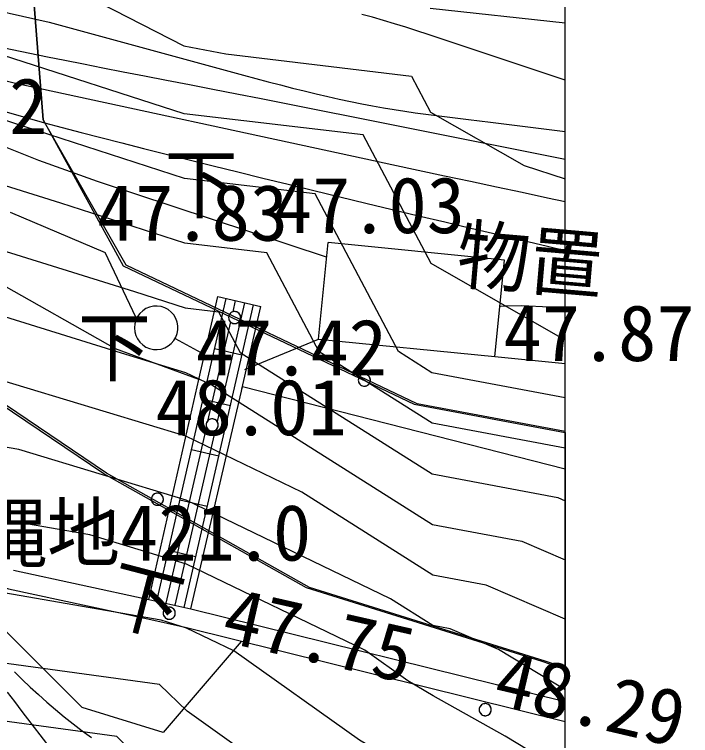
# Model space of a CAD drawing. Extents: x 42655 to 43811, y -141820 to -141156.
# Drawn here: x 43674.45 to 43688.41, y -141381.81 to -141366.92 of the extents above; entities that cross this region are included whole.
import ezdxf

# ---------------------------------------------------------------- set-up
doc = ezdxf.new("R2010")
doc.units = 0
for name, color, linetype in [('D-TTL', 7, 'Continuous'), ('ZE_HICN', 7, 'Continuous'), ('ZE_LWCN', 7, 'Continuous'), ('地形', 7, 'Continuous'), ('現況道路ﾊｯﾁ', 7, 'Continuous')]:
    doc.layers.add(name, color=color, linetype=linetype)

msp = doc.modelspace()

# ---------------------------------------------------------------- linework, layer by layer
at = {"layer": 'D-TTL'}
msp.add_lwpolyline([(42724.63, -141820.399), (43685.83, -141820.386), (43685.821, -141155.586), (42724.621, -141155.599), (42724.63, -141820.399)], dxfattribs=at)
at = {"layer": 'ZE_HICN'}
for points in [[(43685.824, -141380.87), (43684.444, -141380.039), (43683.449, -141379.611), (43683.092, -141379.544), (43682.214, -141378.989), (43677.992, -141376.955), (43674.536, -141375.906), (43672.897, -141375.622), (43671.82, -141375.238), (43669.775, -141373.946), (43667.797, -141373.112), (43664.836, -141371.383), (43662.694, -141369.954), (43658.609, -141369.056), (43657.6, -141368.8), (43656.964, -141368.613), (43653.756, -141367.859), (43652.793, -141367.516), (43652.505, -141367.263), (43648.594, -141363.171)], [(43685.824, -141374.84), (43683.067, -141374.321), (43682.378, -141373.886), (43680.656, -141370.631), (43677.96, -141370.311), (43673.88, -141368.992), (43672.864, -141368.676), (43669.995, -141367.782), (43667.76, -141365.249)]]:
    msp.add_lwpolyline(points, dxfattribs=at)
at = {"layer": 'ZE_LWCN'}
for points in [[(43685.824, -141375.883), (43683.072, -141375.366), (43680.742, -141373.893), (43679.66, -141371.848), (43677.966, -141371.647), (43675.403, -141370.819), (43672.87, -141370.03), (43668.503, -141368.669), (43667.774, -141368.362), (43667.457, -141368.177), (43666.887, -141367.797), (43665.553, -141364.308)], [(43657.586, -141365.758), (43662.139, -141367.163), (43662.681, -141367.241), (43663.036, -141367.386), (43663.2, -141367.814), (43666.147, -141369.78), (43667.786, -141370.737), (43671.549, -141372.323), (43672.883, -141372.739), (43676.652, -141373.913), (43677.979, -141374.316), (43678.546, -141374.589), (43683.082, -141377.455), (43684.929, -141377.802), (43685.824, -141378.187)], [(43664.294, -141365.847), (43665.043, -141367.805), (43666.802, -141368.979), (43667.78, -141369.55), (43670.026, -141370.496), (43672.877, -141371.385), (43676.926, -141372.646), (43677.973, -141372.984), (43678.664, -141373.066), (43679.106, -141373.901), (43683.077, -141376.41), (43685.668, -141376.897), (43685.824, -141376.965)], [(43674.477, -141365.79), (43677.947, -141367.575), (43678.814, -141367.74), (43682.647, -141368.195), (43683.042, -141368.94), (43684.973, -141370.044), (43685.824, -141370.317)], [(43685.824, -141379.41), (43684.189, -141378.706), (43683.087, -141378.499), (43680.38, -141376.789), (43677.985, -141375.635), (43673.065, -141374.142), (43672.89, -141374.112), (43672.774, -141374.071), (43672.555, -141373.932), (43667.791, -141371.925), (43665.491, -141370.581), (43662.688, -141368.711), (43658.702, -141367.836), (43657.594, -141367.494), (43653.89, -141366.174)], [(43685.824, -141382.577), (43684.581, -141381.828), (43683.099, -141380.993), (43682.574, -141380.682), (43681.687, -141380.052), (43677.998, -141378.275), (43676.006, -141377.67), (43672.904, -141377.133), (43670.866, -141376.406), (43667.803, -141374.47), (43667.218, -141373.958), (43664.181, -141372.184), (43662.7, -141371.196), (43659.876, -141370.576), (43657.606, -141369.999), (43656.175, -141369.578), (43652.512, -141368.717), (43648.78, -141367.883), (43647.414, -141366.657)], [(43685.824, -141384.347), (43683.108, -141382.816), (43681.572, -141381.907), (43678.981, -141380.065), (43678.004, -141379.594), (43677.477, -141379.434), (43672.911, -141378.643), (43669.911, -141377.573), (43667.812, -141376.246), (43665.207, -141373.967), (43663.525, -141372.985), (43662.706, -141372.439), (43661.142, -141372.095), (43657.612, -141371.198), (43655.386, -141370.543), (43652.517, -141369.869), (43648.28, -141368.922), (43647.424, -141368.759), (43646.711, -141368.756), (43643.101, -141367.91), (43642.629, -141367.549), (43642.328, -141367.178), (43641.42, -141366.82)], [(43685.824, -141373.65), (43683.056, -141372.068), (43681.652, -141369.413), (43677.954, -141368.974), (43674.203, -141367.762), (43673.261, -141367.277), (43672.856, -141366.907)], [(43683.031, -141366.792), (43685.824, -141367.096)], [(43685.825, -141386.166), (43683.116, -141384.64), (43680.57, -141383.132), (43678.012, -141381.313), (43677.443, -141380.758), (43672.919, -141380.141), (43672.751, -141380.094), (43668.957, -141378.74), (43667.82, -141378.022), (43663.196, -141373.977), (43662.87, -141373.787), (43662.712, -141373.681), (43662.409, -141373.615), (43657.617, -141372.397), (43654.597, -141371.508), (43652.523, -141371.021), (43649.459, -141370.336), (43647.429, -141369.951)], [(43685.825, -141388.114), (43683.125, -141386.481), (43682.697, -141386.21), (43679.568, -141384.357), (43678.022, -141383.257), (43676.564, -141381.834), (43672.924, -141381.338), (43668.581, -141380.114), (43668.002, -141379.907), (43667.829, -141379.798), (43666.85, -141378.942), (43662.722, -141375.939), (43661.968, -141374.89), (43659.198, -141373.996), (43657.623, -141373.596), (43653.807, -141372.474), (43652.528, -141372.173), (43650.638, -141371.75), (43647.435, -141371.143)]]:
    msp.add_lwpolyline(points, dxfattribs=at)
at = {"layer": '地形'}
for p, q in [((43674.361, -141371.006), (43676.318, -141371.837)), ((43680.729, -141373.626), (43680.926, -141371.636)), ((43684.569, -141371.997), (43680.926, -141371.636)), ((43676.952, -141373.175), (43676.318, -141371.837)), ((43684.371, -141373.987), (43684.569, -141371.997)), ((43677.385, -141379.038), (43678.82, -141372.79)), ((43678.255, -141374.46), (43678.646, -141372.751)), ((43679.197, -141372.877), (43678.634, -141375.329)), ((43678.646, -141372.751), (43679.538, -141372.955)), ((43679.009, -141372.834), (43678.955, -141373.065)), ((43677.95, -141379.168), (43679.385, -141372.92)), ((43679.147, -141374.664), (43679.538, -141372.955)), ((43678.908, -141373.273), (43678.438, -141375.319)), ((43677.766, -141373.614), (43678.371, -141373.944)), ((43679.207, -141374.256), (43680.729, -141373.626)), ((43680.729, -141373.626), (43684.371, -141373.987)), ((43679.146, -141373.962), (43678.581, -141373.832)), ((43684.371, -141373.987), (43685.824, -141374.13)), ((43677.225, -141379.002), (43678.255, -141374.46)), ((43678.092, -141379.197), (43679.157, -141374.613)), ((43685.824, -141376.315), (43679.157, -141374.613)), ((43678.907, -141375.003), (43678.342, -141374.873)), ((43678.411, -141375.434), (43677.573, -141379.081)), ((43678.592, -141375.511), (43677.762, -141379.124)), ((43678.668, -141376.044), (43678.102, -141375.914)), ((43678.428, -141377.085), (43677.863, -141376.955)), ((43678.189, -141378.126), (43677.624, -141377.996)), ((43674.427, -141378.396), (43677.225, -141379.002)), ((43677.225, -141379.002), (43678.092, -141379.197)), ((43675.843, -141381.233), (43673.892, -141379.282)), ((43678.092, -141379.197), (43685.824, -141381.112)), ((43679.132, -141379.871), (43677.516, -141381.75)), ((43677.516, -141381.75), (43675.843, -141381.233))]:
    msp.add_line(p, q, dxfattribs=at)
for points in [[(43685.824, -141375.536), (43682.762, -141374.962), (43676.755, -141372.103), (43675.038, -141369.102), (43674.466, -141361.812), (43675.324, -141352.521), (43677.326, -141347.519)], [(43674.057, -141366.836), (43675.163, -141367.081), (43679.179, -141368.177), (43679.434, -141368.246), (43679.687, -141368.314), (43679.939, -141368.379), (43680.188, -141368.443), (43680.434, -141368.504), (43680.678, -141368.563), (43680.919, -141368.619), (43681.156, -141368.672), (43681.39, -141368.721), (43681.619, -141368.767), (43681.845, -141368.81), (43682.068, -141368.849), (43682.289, -141368.886), (43682.508, -141368.921), (43682.727, -141368.953), (43682.945, -141368.984), (43683.163, -141369.013), (43683.382, -141369.041), (43683.602, -141369.068), (43683.825, -141369.095), (43684.05, -141369.121), (43684.279, -141369.148), (43685.824, -141369.34)], [(43685.824, -141368.28), (43682.994, -141367.337), (43682.76, -141367.26), (43682.528, -141367.186), (43682.299, -141367.115), (43682.072, -141367.047), (43681.845, -141366.983), (43681.62, -141366.923)], [(43671.748, -141367.027), (43671.821, -141367.051), (43672.103, -141367.13), (43672.686, -141367.274), (43673.664, -141367.493), (43675.13, -141367.798), (43675.49, -141367.87), (43675.872, -141367.946), (43676.274, -141368.025), (43676.695, -141368.108), (43677.134, -141368.193), (43677.589, -141368.281), (43678.06, -141368.372), (43678.543, -141368.465), (43679.039, -141368.561), (43679.546, -141368.658), (43685.824, -141369.913)], [(43685.824, -141370.796), (43685.46, -141370.717), (43684.935, -141370.604), (43684.404, -141370.49), (43683.868, -141370.375), (43683.328, -141370.26), (43682.787, -141370.145), (43682.244, -141370.03), (43681.703, -141369.915), (43674.439, -141368.34), (43672.798, -141367.935), (43672.25, -141367.783), (43671.986, -141367.703), (43671.867, -141367.664), (43671.788, -141367.636), (43671.742, -141367.618), (43671.729, -141367.612), (43671.722, -141367.609), (43671.72, -141367.608)], [(43680.894, -141371.934), (43676.161, -141370.376), (43674.953, -141369.937), (43674.298, -141369.677), (43673.865, -141369.488), (43673.488, -141369.311), (43673.003, -141369.062), (43672.256, -141368.646), (43671.795, -141368.373)], [(43678.255, -141374.46), (43676.531, -141373.83), (43674.072, -141372.441), (43672.196, -141370.662), (43671.449, -141368.636)], [(43673.595, -141368.743), (43675.068, -141369.16), (43675.434, -141369.257), (43675.823, -141369.36), (43676.233, -141369.467), (43676.664, -141369.577), (43677.113, -141369.691), (43677.578, -141369.809), (43678.059, -141369.929), (43678.553, -141370.052), (43679.059, -141370.176), (43679.575, -141370.303), (43680.099, -141370.431), (43680.631, -141370.56), (43681.168, -141370.69), (43681.708, -141370.82), (43682.251, -141370.95), (43682.794, -141371.08), (43683.335, -141371.209), (43683.874, -141371.337), (43684.408, -141371.463), (43684.937, -141371.588), (43685.457, -141371.711), (43685.824, -141371.797)], [(43685.824, -141380.415), (43685.409, -141380.275), (43680.538, -141378.754), (43676.351, -141376.396), (43672.85, -141374.038), (43671.176, -141372.441), (43666.998, -141371.821), (43662.173, -141371.458), (43657.943, -141371.326), (43652.226, -141371.491), (43646.344, -141370.996), (43641.187, -141371.12), (43636.939, -141371.773), (43633.018, -141372.706), (43628.397, -141374.152), (43624.616, -141376.064), (43621.862, -141378.07), (43618.734, -141379.423)], [(43676.926, -141373.394), (43676.934, -141373.475), (43676.955, -141373.553), (43676.99, -141373.625), (43677.038, -141373.691), (43677.096, -141373.746), (43677.163, -141373.791), (43677.237, -141373.822), (43677.316, -141373.84), (43677.397, -141373.844), (43677.477, -141373.833), (43677.553, -141373.808), (43677.624, -141373.77), (43677.687, -141373.72), (43677.741, -141373.659), (43677.782, -141373.59), (43677.81, -141373.514), (43677.825, -141373.435), (43677.825, -141373.354), (43677.81, -141373.275), (43677.782, -141373.199), (43677.741, -141373.13), (43677.687, -141373.069), (43677.624, -141373.019), (43677.553, -141372.981), (43677.477, -141372.956), (43677.397, -141372.945), (43677.316, -141372.949), (43677.237, -141372.967), (43677.163, -141372.998), (43677.096, -141373.043), (43677.038, -141373.098), (43676.99, -141373.164), (43676.955, -141373.236), (43676.934, -141373.314), (43676.926, -141373.394)], [(43684.489, -141372.945), (43684.597, -141372.938), (43684.928, -141372.935), (43685.497, -141372.96), (43685.824, -141372.99)], [(43666.918, -141373.125), (43667.303, -141373.512), (43668.347, -141374.818), (43669.613, -141376.243), (43672.357, -141378.152), (43674.324, -141378.783), (43677.139, -141379.392), (43678, -141379.586), (43685.824, -141381.524)], [(43679.12, -141373.183), (43679.118, -141373.16), (43679.111, -141373.138), (43679.101, -141373.118), (43679.087, -141373.099), (43679.07, -141373.084), (43679.05, -141373.071), (43679.029, -141373.063), (43679.006, -141373.059), (43678.983, -141373.059), (43678.96, -141373.063), (43678.939, -141373.071), (43678.919, -141373.084), (43678.902, -141373.099), (43678.888, -141373.118), (43678.878, -141373.138), (43678.872, -141373.16), (43678.87, -141373.183)], [(43678.87, -141373.183), (43678.872, -141373.206), (43678.878, -141373.227), (43678.887, -141373.248), (43678.901, -141373.266), (43678.917, -141373.281), (43678.935, -141373.293), (43678.956, -141373.302), (43678.978, -141373.307), (43679, -141373.308), (43679.023, -141373.305), (43679.044, -141373.298), (43679.064, -141373.288), (43679.081, -141373.274), (43679.096, -141373.257), (43679.107, -141373.238), (43679.115, -141373.217), (43679.119, -141373.195), (43679.119, -141373.172), (43679.115, -141373.15), (43679.107, -141373.129), (43679.096, -141373.11), (43679.081, -141373.093), (43679.064, -141373.079), (43679.044, -141373.068), (43679.023, -141373.062), (43679, -141373.059), (43678.978, -141373.06), (43678.956, -141373.065), (43678.935, -141373.073), (43678.917, -141373.086), (43678.901, -141373.101), (43678.887, -141373.119), (43678.878, -141373.139), (43678.872, -141373.161), (43678.87, -141373.183)], [(43678.87, -141373.183), (43678.872, -141373.206), (43678.878, -141373.229), (43678.888, -141373.249), (43678.902, -141373.268), (43678.919, -141373.283), (43678.939, -141373.295), (43678.96, -141373.304), (43678.983, -141373.308), (43679.006, -141373.308), (43679.029, -141373.304), (43679.05, -141373.295), (43679.07, -141373.283), (43679.087, -141373.268), (43679.101, -141373.249), (43679.111, -141373.229), (43679.118, -141373.206), (43679.12, -141373.183)], [(43681.798, -141374.476), (43681.796, -141374.453), (43681.79, -141374.431), (43681.78, -141374.41), (43681.766, -141374.392), (43681.749, -141374.376), (43681.729, -141374.364), (43681.708, -141374.355), (43681.685, -141374.351), (43681.662, -141374.351), (43681.639, -141374.355), (43681.618, -141374.364), (43681.598, -141374.376), (43681.581, -141374.392), (43681.567, -141374.41), (43681.557, -141374.431), (43681.55, -141374.453), (43681.548, -141374.476)], [(43681.548, -141374.476), (43681.55, -141374.498), (43681.556, -141374.52), (43681.566, -141374.54), (43681.579, -141374.558), (43681.595, -141374.573), (43681.614, -141374.586), (43681.635, -141374.595), (43681.657, -141374.6), (43681.679, -141374.601), (43681.701, -141374.598), (43681.722, -141374.591), (43681.742, -141374.58), (43681.76, -141374.566), (43681.774, -141374.549), (43681.786, -141374.53), (43681.794, -141374.509), (43681.798, -141374.487), (43681.798, -141374.465), (43681.794, -141374.442), (43681.786, -141374.421), (43681.774, -141374.402), (43681.76, -141374.385), (43681.742, -141374.371), (43681.722, -141374.361), (43681.701, -141374.354), (43681.679, -141374.351), (43681.657, -141374.352), (43681.635, -141374.357), (43681.614, -141374.366), (43681.595, -141374.378), (43681.579, -141374.393), (43681.566, -141374.412), (43681.556, -141374.432), (43681.55, -141374.453), (43681.548, -141374.476)], [(43681.548, -141374.476), (43681.55, -141374.499), (43681.557, -141374.521), (43681.567, -141374.542), (43681.581, -141374.56), (43681.598, -141374.575), (43681.618, -141374.588), (43681.639, -141374.596), (43681.662, -141374.6), (43681.685, -141374.6), (43681.708, -141374.596), (43681.729, -141374.588), (43681.749, -141374.575), (43681.766, -141374.56), (43681.78, -141374.542), (43681.79, -141374.521), (43681.796, -141374.499), (43681.798, -141374.476)], [(43678.407, -141375.401), (43678.409, -141375.423), (43678.415, -141375.445), (43678.424, -141375.465), (43678.438, -141375.483), (43678.454, -141375.499), (43678.473, -141375.511), (43678.493, -141375.52), (43678.515, -141375.525), (43678.537, -141375.526), (43678.56, -141375.523), (43678.581, -141375.516), (43678.601, -141375.505), (43678.618, -141375.491), (43678.633, -141375.474), (43678.644, -141375.455), (43678.652, -141375.434), (43678.656, -141375.412), (43678.656, -141375.39), (43678.652, -141375.368), (43678.644, -141375.347), (43678.633, -141375.328), (43678.618, -141375.311), (43678.601, -141375.297), (43678.581, -141375.286), (43678.56, -141375.279), (43678.537, -141375.276), (43678.515, -141375.277), (43678.493, -141375.282), (43678.473, -141375.291), (43678.454, -141375.303), (43678.438, -141375.319), (43678.424, -141375.337), (43678.415, -141375.357), (43678.409, -141375.379), (43678.407, -141375.401)], [(43678.657, -141375.401), (43678.655, -141375.378), (43678.648, -141375.356), (43678.638, -141375.335), (43678.624, -141375.317), (43678.607, -141375.301), (43678.588, -141375.289), (43678.566, -141375.281), (43678.543, -141375.277), (43678.52, -141375.277), (43678.498, -141375.281), (43678.476, -141375.289), (43678.456, -141375.301), (43678.439, -141375.317), (43678.426, -141375.335), (43678.415, -141375.356), (43678.409, -141375.378), (43678.407, -141375.401)], [(43678.407, -141375.401), (43678.409, -141375.424), (43678.415, -141375.446), (43678.426, -141375.467), (43678.439, -141375.485), (43678.456, -141375.501), (43678.476, -141375.513), (43678.498, -141375.521), (43678.52, -141375.525), (43678.543, -141375.525), (43678.566, -141375.521), (43678.588, -141375.513), (43678.607, -141375.501), (43678.624, -141375.485), (43678.638, -141375.467), (43678.648, -141375.446), (43678.655, -141375.424), (43678.657, -141375.401)], [(43677.274, -141376.934), (43677.276, -141376.957), (43677.282, -141376.978), (43677.292, -141376.998), (43677.305, -141377.016), (43677.321, -141377.032), (43677.34, -141377.044), (43677.36, -141377.053), (43677.382, -141377.058), (43677.405, -141377.059), (43677.427, -141377.056), (43677.448, -141377.049), (43677.468, -141377.039), (43677.485, -141377.025), (43677.5, -141377.008), (43677.512, -141376.988), (43677.519, -141376.967), (43677.523, -141376.945), (43677.523, -141376.923), (43677.519, -141376.901), (43677.512, -141376.88), (43677.5, -141376.861), (43677.485, -141376.844), (43677.468, -141376.83), (43677.448, -141376.819), (43677.427, -141376.812), (43677.405, -141376.809), (43677.382, -141376.81), (43677.36, -141376.815), (43677.34, -141376.824), (43677.321, -141376.837), (43677.305, -141376.852), (43677.292, -141376.87), (43677.282, -141376.89), (43677.276, -141376.912), (43677.274, -141376.934)], [(43677.524, -141376.934), (43677.522, -141376.911), (43677.516, -141376.889), (43677.505, -141376.868), (43677.491, -141376.85), (43677.474, -141376.834), (43677.455, -141376.822), (43677.433, -141376.814), (43677.41, -141376.81), (43677.387, -141376.81), (43677.365, -141376.814), (43677.343, -141376.822), (43677.324, -141376.834), (43677.307, -141376.85), (43677.293, -141376.868), (43677.282, -141376.889), (43677.276, -141376.911), (43677.274, -141376.934)], [(43677.274, -141376.934), (43677.276, -141376.957), (43677.282, -141376.979), (43677.293, -141377), (43677.307, -141377.018), (43677.324, -141377.034), (43677.343, -141377.046), (43677.365, -141377.054), (43677.387, -141377.059), (43677.41, -141377.059), (43677.433, -141377.054), (43677.455, -141377.046), (43677.474, -141377.034), (43677.491, -141377.018), (43677.505, -141377), (43677.516, -141376.979), (43677.522, -141376.957), (43677.524, -141376.934)], [(43677.769, -141379.287), (43677.767, -141379.264), (43677.761, -141379.242), (43677.75, -141379.222), (43677.737, -141379.203), (43677.72, -141379.188), (43677.7, -141379.176), (43677.678, -141379.167), (43677.656, -141379.163), (43677.633, -141379.163), (43677.61, -141379.167), (43677.588, -141379.176), (43677.569, -141379.188), (43677.552, -141379.203), (43677.538, -141379.222), (43677.528, -141379.242), (43677.521, -141379.264), (43677.519, -141379.287)], [(43677.519, -141379.287), (43677.521, -141379.31), (43677.527, -141379.331), (43677.537, -141379.352), (43677.55, -141379.37), (43677.566, -141379.385), (43677.585, -141379.398), (43677.606, -141379.406), (43677.627, -141379.411), (43677.65, -141379.412), (43677.672, -141379.409), (43677.693, -141379.402), (43677.713, -141379.392), (43677.731, -141379.378), (43677.745, -141379.361), (43677.757, -141379.342), (43677.765, -141379.321), (43677.769, -141379.299), (43677.769, -141379.276), (43677.765, -141379.254), (43677.757, -141379.233), (43677.745, -141379.214), (43677.731, -141379.197), (43677.713, -141379.183), (43677.693, -141379.173), (43677.672, -141379.166), (43677.65, -141379.163), (43677.627, -141379.164), (43677.606, -141379.169), (43677.585, -141379.177), (43677.566, -141379.19), (43677.55, -141379.205), (43677.537, -141379.223), (43677.527, -141379.244), (43677.521, -141379.265), (43677.519, -141379.287)], [(43677.519, -141379.287), (43677.521, -141379.31), (43677.528, -141379.333), (43677.538, -141379.353), (43677.552, -141379.372), (43677.569, -141379.387), (43677.588, -141379.399), (43677.61, -141379.408), (43677.633, -141379.412), (43677.656, -141379.412), (43677.678, -141379.408), (43677.7, -141379.399), (43677.72, -141379.387), (43677.737, -141379.372), (43677.75, -141379.353), (43677.761, -141379.333), (43677.767, -141379.31), (43677.769, -141379.287)], [(43674.445, -141380.501), (43674.607, -141380.656), (43674.773, -141380.812), (43674.943, -141380.968), (43675.116, -141381.124), (43675.293, -141381.277), (43675.474, -141381.428), (43675.659, -141381.575), (43675.847, -141381.719), (43676.04, -141381.857)], [(43675.231, -141382.132), (43674.606, -141381.314), (43674.454, -141381.114), (43674.302, -141380.919)], [(43684.296, -141381.279), (43684.294, -141381.256), (43684.287, -141381.234), (43684.277, -141381.214), (43684.263, -141381.195), (43684.246, -141381.18), (43684.226, -141381.168), (43684.205, -141381.159), (43684.182, -141381.155), (43684.159, -141381.155), (43684.137, -141381.159), (43684.115, -141381.168), (43684.095, -141381.18), (43684.078, -141381.195), (43684.064, -141381.214), (43684.054, -141381.234), (43684.048, -141381.256), (43684.046, -141381.279)], [(43684.046, -141381.279), (43684.048, -141381.302), (43684.054, -141381.323), (43684.063, -141381.344), (43684.077, -141381.362), (43684.093, -141381.377), (43684.112, -141381.39), (43684.132, -141381.398), (43684.154, -141381.403), (43684.176, -141381.404), (43684.199, -141381.401), (43684.22, -141381.394), (43684.24, -141381.384), (43684.257, -141381.37), (43684.272, -141381.353), (43684.283, -141381.334), (43684.291, -141381.313), (43684.295, -141381.291), (43684.295, -141381.268), (43684.291, -141381.246), (43684.283, -141381.225), (43684.272, -141381.206), (43684.257, -141381.189), (43684.24, -141381.175), (43684.22, -141381.165), (43684.199, -141381.158), (43684.176, -141381.155), (43684.154, -141381.156), (43684.132, -141381.161), (43684.112, -141381.169), (43684.093, -141381.182), (43684.077, -141381.197), (43684.063, -141381.215), (43684.054, -141381.236), (43684.048, -141381.257), (43684.046, -141381.279)], [(43684.046, -141381.279), (43684.048, -141381.302), (43684.054, -141381.325), (43684.064, -141381.345), (43684.078, -141381.364), (43684.095, -141381.379), (43684.115, -141381.391), (43684.137, -141381.4), (43684.159, -141381.404), (43684.182, -141381.404), (43684.205, -141381.4), (43684.226, -141381.391), (43684.246, -141381.379), (43684.263, -141381.364), (43684.277, -141381.345), (43684.287, -141381.325), (43684.294, -141381.302), (43684.296, -141381.279)]]:
    msp.add_lwpolyline(points, dxfattribs=at)
at = {"layer": '現況道路ﾊｯﾁ'}
msp.add_lwpolyline([(43674.466, -141361.812), (43675.038, -141369.102), (43676.695, -141372.115), (43682.702, -141374.974), (43685.824, -141375.559), (43685.824, -141380.447), (43685.349, -141380.287), (43680.478, -141378.765), (43676.291, -141376.408), (43672.79, -141374.05), (43671.176, -141372.441), (43670.133, -141369.045), (43670.051, -141365.122)], dxfattribs=at)

# ---------------------------------------------------------------- texts
at = {"layer": '地形'}
for s, height, p in [('47.72', 1.1606, (43671.178, -141369.395)), ('下', 1.161, (43677.548, -141371.006)), ('47.03', 1.1606, (43679.805, -141371.44)), ('47.83', 1.1606, (43676.152, -141371.597)), ('47.87', 1.1606, (43684.547, -141374.081)), ('下', 1.161, (43675.756, -141374.373)), ('47.42', 1.1606, (43678.194, -141374.377)), ('48.01', 1.1606, (43677.361, -141375.613)), ('E縄地421.0', 1.1606, (43672.822, -141378.202))]:
    msp.add_text(s, height=height, dxfattribs=at).set_placement(p)
for s, height, rotation, p in [('物置', 1.1606, 355.0686, (43683.546, -141372.439)), ('下', 1.161, 345.3764, (43676.276, -141379.399)), ('47.75', 1.1606, 347.2176, (43678.684, -141379.862)), ('48.29', 1.1606, 346.8014, (43684.294, -141381.159))]:
    msp.add_text(s, height=height, rotation=rotation, dxfattribs=at).set_placement(p)

doc.saveas('drawing.dxf')
